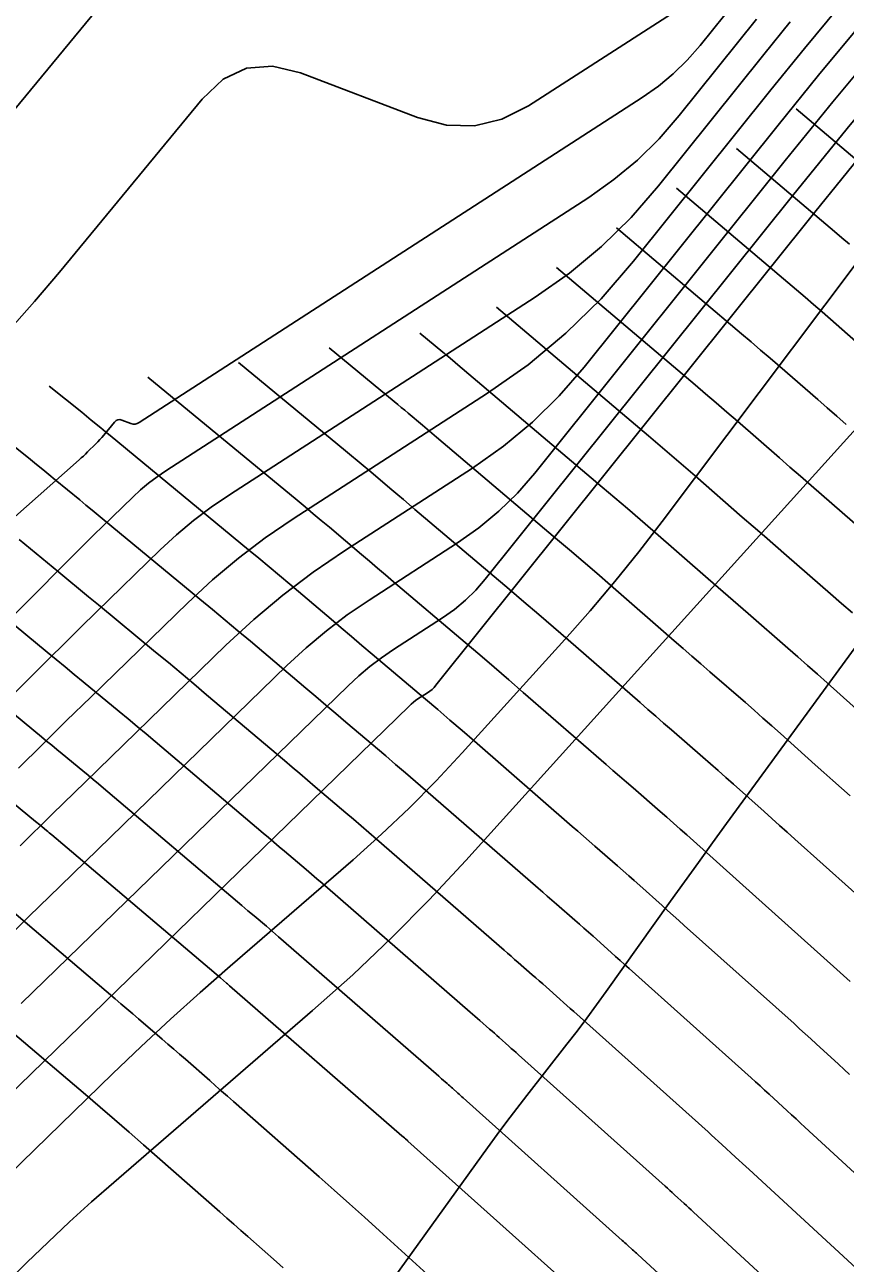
# Model space of a CAD drawing. Extents: x 1005228 to 1008882, y 1883389 to 1885754.
# Drawn here: x 1007831.6 to 1007867.2, y 1884787.6 to 1884841.4 of the extents above; entities that cross this region are included whole.
import ezdxf

# ---------------------------------------------------------------- set-up
doc = ezdxf.new("R2010")
doc.units = 0
for name, color, linetype in [('ATDIMS', 7, 'Continuous'), ('C-ANNO-NOTE', 7, 'Continuous'), ('S_BRIDGE', 7, 'Continuous'), ('TSOBSTACLE', 7, 'Continuous')]:
    doc.layers.add(name, color=color, linetype=linetype)

msp = doc.modelspace()

# ---------------------------------------------------------------- linework, layer by layer
at = {"layer": 'ATDIMS'}
for points in [[(1007862.497, 1884836.035), (1007866.759, 1884832.424), (1007867.086, 1884832.146), (1007867.413, 1884831.867)], [(1007848.727, 1884828.012), (1007849.732, 1884827.184), (1007849.787, 1884827.139), (1007849.841, 1884827.094), (1007849.895, 1884827.048), (1007849.949, 1884827.003), (1007850.273, 1884826.728), (1007850.381, 1884826.637), (1007856.659, 1884821.32), (1007857.211, 1884820.85), (1007857.762, 1884820.379), (1007858.311, 1884819.906), (1007858.859, 1884819.43), (1007861.275, 1884817.327), (1007861.707, 1884816.951), (1007862.14, 1884816.575), (1007862.572, 1884816.198), (1007863.005, 1884815.822), (1007864.74, 1884814.313), (1007865.169, 1884813.939), (1007865.597, 1884813.563), (1007866.024, 1884813.185), (1007866.449, 1884812.806), (1007868.148, 1884811.288)], [(1007828.126, 1884825.455), (1007831.799, 1884822.511), (1007832.069, 1884822.294), (1007832.338, 1884822.076), (1007832.607, 1884821.857), (1007832.874, 1884821.637), (1007833.943, 1884820.756), (1007834.21, 1884820.536), (1007834.478, 1884820.316), (1007834.745, 1884820.095), (1007835.012, 1884819.875), (1007839.168, 1884816.45), (1007839.72, 1884815.994), (1007840.269, 1884815.536), (1007840.817, 1884815.077), (1007841.364, 1884814.615), (1007843.77, 1884812.577), (1007844.205, 1884812.209), (1007844.639, 1884811.841), (1007845.074, 1884811.473), (1007845.508, 1884811.104), (1007847.247, 1884809.632), (1007847.681, 1884809.263), (1007848.114, 1884808.893), (1007848.545, 1884808.521), (1007848.975, 1884808.148), (1007853.876, 1884803.882), (1007854.075, 1884803.708), (1007854.275, 1884803.535), (1007854.474, 1884803.361), (1007854.674, 1884803.187), (1007855.474, 1884802.491), (1007855.672, 1884802.318), (1007855.87, 1884802.145), (1007856.066, 1884801.971), (1007856.263, 1884801.796), (1007857.046, 1884801.096), (1007857.242, 1884800.92), (1007857.438, 1884800.745), (1007857.634, 1884800.57), (1007857.83, 1884800.395), (1007863.135, 1884795.644), (1007863.332, 1884795.467), (1007863.529, 1884795.289), (1007863.725, 1884795.111), (1007863.92, 1884794.932), (1007864.7, 1884794.216), (1007864.895, 1884794.037), (1007865.09, 1884793.858), (1007865.285, 1884793.679), (1007865.48, 1884793.5), (1007870.711, 1884788.69)], [(1007830.788, 1884803.068), (1007835.482, 1884799.071), (1007835.737, 1884798.853), (1007835.993, 1884798.636), (1007836.248, 1884798.418), (1007836.504, 1884798.201), (1007837.525, 1884797.331), (1007837.78, 1884797.113), (1007838.034, 1884796.894), (1007838.288, 1884796.674), (1007838.54, 1884796.453), (1007839.594, 1884795.526), (1007839.854, 1884795.298), (1007840.113, 1884795.07), (1007840.373, 1884794.842), (1007840.633, 1884794.613), (1007844.35, 1884791.346), (1007845.012, 1884790.762), (1007845.671, 1884790.175), (1007846.328, 1884789.586), (1007846.983, 1884788.994), (1007850.329, 1884785.955)]]:
    msp.add_lwpolyline(points, dxfattribs=at)
at = {"layer": 'C-ANNO-NOTE'}
for points in [[(1007856.628, 1884870.154), (1007856.122, 1884868.437), (1007855.808, 1884866.696), (1007855.685, 1884864.931), (1007855.752, 1884863.142), (1007856.482, 1884855.088), (1007856.43, 1884853.947), (1007856.024, 1884853.271), (1007855.264, 1884853.063), (1007854.151, 1884853.321), (1007848.99, 1884855.285), (1007847.751, 1884855.582), (1007846.615, 1884855.489), (1007845.582, 1884855.008), (1007844.652, 1884854.137), (1007831.128, 1884837.735)], [(1007831.401, 1884798.876), (1007845.61, 1884812.682), (1007846.075, 1884813.112), (1007846.56, 1884813.517), (1007847.063, 1884813.898), (1007847.587, 1884814.255), (1007849.719, 1884815.632), (1007850.235, 1884815.995), (1007850.717, 1884816.396), (1007851.165, 1884816.835), (1007851.579, 1884817.311), (1007864.938, 1884833.969), (1007867.312, 1884836.898), (1007869.716, 1884839.802), (1007872.15, 1884842.68), (1007874.614, 1884845.533), (1007889.616, 1884862.718)], [(1007889.512, 1884860.767), (1007875.476, 1884844.688), (1007873.041, 1884841.868), (1007870.635, 1884839.024), (1007868.259, 1884836.155), (1007865.914, 1884833.26), (1007849.43, 1884812.705), (1007849.349, 1884812.612), (1007849.262, 1884812.526), (1007849.168, 1884812.448), (1007849.067, 1884812.377), (1007848.651, 1884812.108), (1007848.549, 1884812.039), (1007848.45, 1884811.965), (1007848.356, 1884811.885), (1007848.265, 1884811.801), (1007829.709, 1884793.773)], [(1007885.96, 1884860.443), (1007885.332, 1884859.643), (1007873.056, 1884845.58), (1007870.909, 1884843.095), (1007868.788, 1884840.587), (1007866.694, 1884838.057), (1007864.625, 1884835.506), (1007853.729, 1884821.917), (1007852.981, 1884821.057), (1007852.173, 1884820.266), (1007851.303, 1884819.542), (1007850.371, 1884818.887), (1007846.523, 1884816.401), (1007845.578, 1884815.758), (1007844.669, 1884815.07), (1007843.795, 1884814.338), (1007842.955, 1884813.562), (1007833.093, 1884803.979), (1007831.737, 1884802.657), (1007830.388, 1884801.329)], [(1007863.063, 1884843.187), (1007860.919, 1884840.512), (1007860.36, 1884839.869), (1007859.755, 1884839.277), (1007859.104, 1884838.735), (1007858.407, 1884838.245), (1007836.533, 1884824.117), (1007836.445, 1884824.073), (1007836.355, 1884824.051), (1007836.262, 1884824.053), (1007836.167, 1884824.079), (1007835.781, 1884824.225), (1007835.689, 1884824.247), (1007835.604, 1884824.241), (1007835.527, 1884824.205), (1007835.457, 1884824.14), (1007834.987, 1884823.569), (1007834.905, 1884823.472), (1007834.821, 1884823.378), (1007834.735, 1884823.286), (1007834.646, 1884823.197), (1007834.286, 1884822.842), (1007834.196, 1884822.754), (1007834.104, 1884822.667), (1007834.011, 1884822.582), (1007833.917, 1884822.497), (1007809.731, 1884801.088)], [(1007831.281, 1884809.098), (1007832.325, 1884810.135), (1007833.373, 1884811.166), (1007834.425, 1884812.193), (1007838.644, 1884816.293), (1007839.722, 1884817.289), (1007840.844, 1884818.229), (1007842.012, 1884819.112), (1007843.225, 1884819.938), (1007851.675, 1884825.397), (1007853.438, 1884826.637), (1007855.084, 1884828.005), (1007856.614, 1884829.503), (1007858.027, 1884831.129), (1007864.001, 1884838.578), (1007865.457, 1884840.375), (1007866.933, 1884842.157)], [(1007813.009, 1884797.565), (1007833.603, 1884818.291), (1007833.929, 1884818.618), (1007834.258, 1884818.944), (1007834.587, 1884819.269), (1007834.919, 1884819.592), (1007836.246, 1884820.882), (1007836.585, 1884821.195), (1007836.938, 1884821.491), (1007837.305, 1884821.769), (1007837.687, 1884822.029), (1007856.081, 1884833.909), (1007857.173, 1884834.677), (1007858.192, 1884835.525), (1007859.14, 1884836.453), (1007860.016, 1884837.461), (1007863.376, 1884841.65)], [(1007864.839, 1884841.534), (1007863.688, 1884840.114), (1007859.114, 1884834.409), (1007857.921, 1884833.037), (1007856.63, 1884831.774), (1007855.241, 1884830.619), (1007853.755, 1884829.573), (1007840.456, 1884820.983), (1007839.659, 1884820.44), (1007838.891, 1884819.86), (1007838.153, 1884819.242), (1007837.445, 1884818.587), (1007834.672, 1884815.893), (1007833.98, 1884815.218), (1007833.291, 1884814.539), (1007832.605, 1884813.858), (1007831.923, 1884813.174), (1007816.224, 1884797.374)], [(1007870.567, 1884834.829), (1007859.267, 1884819.817), (1007858.253, 1884818.501), (1007857.21, 1884817.208), (1007856.138, 1884815.939), (1007855.037, 1884814.694), (1007850.576, 1884809.761), (1007849.443, 1884808.546), (1007848.275, 1884807.368), (1007847.07, 1884806.226), (1007845.83, 1884805.12), (1007840.478, 1884800.494), (1007839.175, 1884799.352), (1007837.889, 1884798.19), (1007836.62, 1884797.01), (1007835.369, 1884795.812), (1007828.018, 1884788.67)]]:
    msp.add_lwpolyline(points, dxfattribs=at)
at = {"layer": 'S_BRIDGE'}
for points in [[(1007885.851, 1884867.926), (1007884.023, 1884861.929), (1007883.495, 1884860.469), (1007882.823, 1884859.089), (1007882.007, 1884857.789), (1007881.048, 1884856.568), (1007871.497, 1884845.627), (1007869.668, 1884843.509), (1007867.86, 1884841.372), (1007866.075, 1884839.216), (1007864.313, 1884837.042), (1007855.878, 1884826.523), (1007854.797, 1884825.28), (1007853.628, 1884824.136), (1007852.37, 1884823.089), (1007851.023, 1884822.142), (1007845.459, 1884818.547), (1007844.093, 1884817.617), (1007842.778, 1884816.623), (1007841.514, 1884815.564), (1007840.301, 1884814.442), (1007834.179, 1884808.494), (1007832.765, 1884807.115), (1007831.358, 1884805.73)], [(1007860.733, 1884842.581), (1007853.464, 1884837.886), (1007852.304, 1884837.3), (1007851.113, 1884837.02), (1007849.889, 1884837.046), (1007848.632, 1884837.378), (1007843.543, 1884839.315), (1007842.322, 1884839.607), (1007841.202, 1884839.516), (1007840.183, 1884839.041), (1007839.267, 1884838.182), (1007833.057, 1884830.652), (1007831.981, 1884829.381), (1007830.873, 1884828.139)], [(1007867.836, 1884824.002), (1007850.734, 1884805.089), (1007849.143, 1884803.384), (1007847.503, 1884801.729), (1007845.812, 1884800.126), (1007844.071, 1884798.575), (1007835.425, 1884791.102), (1007834.457, 1884790.252), (1007833.504, 1884789.388), (1007832.565, 1884788.508), (1007831.639, 1884787.614), (1007827.67, 1884783.716)], [(1007838.65, 1884774.505), (1007851.674, 1884792.602), (1007852.092, 1884793.177), (1007852.516, 1884793.747), (1007852.945, 1884794.313), (1007853.38, 1884794.875), (1007855.132, 1884797.113), (1007855.567, 1884797.675), (1007855.995, 1884798.242), (1007856.418, 1884798.813), (1007856.833, 1884799.389), (1007859.634, 1884803.317), (1007860.24, 1884804.163), (1007860.848, 1884805.008), (1007861.458, 1884805.851), (1007862.071, 1884806.692), (1007868.921, 1884816.067)]]:
    msp.add_lwpolyline(points, dxfattribs=at)
at = {"layer": 'TSOBSTACLE'}
for points in [[(1007865.104, 1884837.758), (1007868.779, 1884834.645)], [(1007859.89, 1884834.311), (1007864.739, 1884830.203), (1007865.111, 1884829.887), (1007865.482, 1884829.569), (1007865.852, 1884829.251), (1007866.221, 1884828.931), (1007867.695, 1884827.648)], [(1007857.282, 1884832.587), (1007862.719, 1884827.982), (1007863.136, 1884827.628), (1007863.552, 1884827.272), (1007863.967, 1884826.914), (1007864.381, 1884826.556), (1007866.033, 1884825.118), (1007866.446, 1884824.758), (1007866.859, 1884824.399), (1007867.272, 1884824.039)], [(1007868.446, 1884819.042), (1007866.201, 1884820.994), (1007865.743, 1884821.392), (1007865.286, 1884821.791), (1007864.828, 1884822.189), (1007864.37, 1884822.587), (1007862.54, 1884824.181), (1007862.082, 1884824.578), (1007861.622, 1884824.974), (1007861.161, 1884825.369), (1007860.699, 1884825.761), (1007854.675, 1884830.864)], [(1007852.068, 1884829.14), (1007858.679, 1884823.541), (1007859.186, 1884823.109), (1007859.692, 1884822.676), (1007860.197, 1884822.242), (1007860.699, 1884821.806), (1007862.755, 1884820.016), (1007863.234, 1884819.599), (1007863.713, 1884819.183), (1007864.192, 1884818.766), (1007864.671, 1884818.349), (1007866.593, 1884816.677), (1007867.069, 1884816.263), (1007867.543, 1884815.846)], [(1007867.443, 1884807.894), (1007867.064, 1884808.233), (1007866.685, 1884808.572), (1007866.307, 1884808.911), (1007865.928, 1884809.249), (1007864.412, 1884810.604), (1007864.032, 1884810.942), (1007863.652, 1884811.279), (1007863.27, 1884811.615), (1007862.887, 1884811.949), (1007861.338, 1884813.295), (1007860.953, 1884813.631), (1007860.567, 1884813.967), (1007860.181, 1884814.302), (1007859.795, 1884814.638), (1007857.018, 1884817.055), (1007856.426, 1884817.569), (1007855.832, 1884818.081), (1007855.236, 1884818.591), (1007854.639, 1884819.099), (1007849.451, 1884823.493), (1007849.147, 1884823.751), (1007848.842, 1884824.009), (1007848.232, 1884824.525), (1007848.08, 1884824.654), (1007847.927, 1884824.782), (1007847.773, 1884824.91), (1007847.619, 1884825.037), (1007844.784, 1884827.374)], [(1007840.841, 1884826.736), (1007845.507, 1884822.891), (1007845.76, 1884822.681), (1007846.012, 1884822.471), (1007846.264, 1884822.26), (1007846.515, 1884822.048), (1007847.518, 1884821.198), (1007847.769, 1884820.986), (1007848.02, 1884820.773), (1007848.27, 1884820.561), (1007848.521, 1884820.348), (1007852.619, 1884816.878), (1007853.261, 1884816.332), (1007853.902, 1884815.783), (1007854.541, 1884815.233), (1007855.178, 1884814.68), (1007858.315, 1884811.949), (1007858.654, 1884811.654), (1007858.994, 1884811.359), (1007859.333, 1884811.063), (1007859.672, 1884810.768), (1007861.034, 1884809.584), (1007861.37, 1884809.291), (1007861.706, 1884808.996), (1007862.041, 1884808.699), (1007862.375, 1884808.402), (1007863.707, 1884807.211), (1007864.04, 1884806.913), (1007864.374, 1884806.615), (1007864.707, 1884806.317), (1007865.04, 1884806.019), (1007868.739, 1884802.706)], [(1007832.613, 1884825.703), (1007834.029, 1884824.569), (1007834.133, 1884824.485), (1007834.237, 1884824.401), (1007834.34, 1884824.317), (1007834.443, 1884824.232), (1007834.855, 1884823.892), (1007835.061, 1884823.723), (1007835.267, 1884823.553), (1007841.281, 1884818.597), (1007841.733, 1884818.223), (1007842.184, 1884817.848), (1007842.633, 1884817.471), (1007843.081, 1884817.093), (1007844.871, 1884815.576), (1007845.319, 1884815.197), (1007845.766, 1884814.818), (1007846.214, 1884814.439), (1007846.661, 1884814.06), (1007848.976, 1884812.099), (1007849.51, 1884811.645), (1007850.043, 1884811.189), (1007850.574, 1884810.732), (1007851.104, 1884810.272), (1007855.356, 1884806.571), (1007855.602, 1884806.357), (1007855.848, 1884806.143), (1007856.094, 1884805.928), (1007856.34, 1884805.714), (1007857.327, 1884804.856), (1007857.572, 1884804.642), (1007857.815, 1884804.429), (1007858.058, 1884804.214), (1007858.3, 1884803.998), (1007859.267, 1884803.134), (1007859.508, 1884802.918), (1007859.75, 1884802.702), (1007859.992, 1884802.486), (1007860.233, 1884802.269), (1007865.003, 1884797.998), (1007865.247, 1884797.779), (1007865.49, 1884797.559), (1007865.732, 1884797.339), (1007865.974, 1884797.118), (1007866.94, 1884796.231), (1007867.181, 1884796.01), (1007867.423, 1884795.788)], [(1007867.451, 1884799.829), (1007867.162, 1884800.091), (1007866.871, 1884800.352), (1007862.636, 1884804.144), (1007862.349, 1884804.401), (1007862.062, 1884804.658), (1007861.774, 1884804.916), (1007861.487, 1884805.172), (1007860.337, 1884806.2), (1007860.049, 1884806.457), (1007859.761, 1884806.712), (1007859.471, 1884806.967), (1007859.181, 1884807.22), (1007858.006, 1884808.241), (1007857.713, 1884808.496), (1007857.421, 1884808.751), (1007857.128, 1884809.005), (1007856.835, 1884809.26), (1007853.232, 1884812.397), (1007852.603, 1884812.943), (1007851.972, 1884813.486), (1007851.34, 1884814.027), (1007850.705, 1884814.567), (1007847.591, 1884817.204), (1007847.242, 1884817.5), (1007846.893, 1884817.796), (1007846.544, 1884818.092), (1007846.195, 1884818.387), (1007844.798, 1884819.57), (1007844.449, 1884819.865), (1007844.098, 1884820.159), (1007843.746, 1884820.452), (1007843.394, 1884820.744), (1007836.898, 1884826.097)], [(1007868.828, 1884786.347), (1007863.055, 1884791.655), (1007862.907, 1884791.792), (1007862.758, 1884791.928), (1007862.609, 1884792.065), (1007862.461, 1884792.201), (1007861.866, 1884792.747), (1007861.717, 1884792.884), (1007861.567, 1884793.019), (1007861.417, 1884793.155), (1007861.267, 1884793.29), (1007855.426, 1884798.52), (1007855.276, 1884798.654), (1007855.126, 1884798.789), (1007854.976, 1884798.923), (1007854.826, 1884799.057), (1007854.225, 1884799.594), (1007854.075, 1884799.728), (1007853.924, 1884799.861), (1007853.773, 1884799.994), (1007853.621, 1884800.127), (1007853.007, 1884800.66), (1007852.855, 1884800.793), (1007852.702, 1884800.927), (1007852.549, 1884801.06), (1007852.396, 1884801.193), (1007846.847, 1884806.023), (1007846.516, 1884806.31), (1007846.184, 1884806.596), (1007845.852, 1884806.881), (1007845.518, 1884807.164), (1007844.181, 1884808.297), (1007843.847, 1884808.58), (1007843.512, 1884808.863), (1007843.178, 1884809.146), (1007842.844, 1884809.429), (1007839.462, 1884812.294), (1007838.91, 1884812.761), (1007838.356, 1884813.225), (1007837.8, 1884813.688), (1007837.243, 1884814.149), (1007834.757, 1884816.197), (1007834.326, 1884816.553), (1007833.894, 1884816.908), (1007833.463, 1884817.264), (1007833.031, 1884817.62), (1007831.305, 1884819.042)], [(1007829.736, 1884816.448), (1007832.527, 1884814.147), (1007832.919, 1884813.824), (1007833.311, 1884813.501), (1007833.702, 1884813.178), (1007834.094, 1884812.856), (1007835.661, 1884811.564), (1007836.053, 1884811.241), (1007836.443, 1884810.916), (1007836.832, 1884810.59), (1007837.22, 1884810.262), (1007841.918, 1884806.282), (1007842.152, 1884806.084), (1007842.386, 1884805.886), (1007842.619, 1884805.688), (1007842.853, 1884805.489), (1007843.789, 1884804.697), (1007844.022, 1884804.499), (1007844.255, 1884804.299), (1007844.487, 1884804.099), (1007844.719, 1884803.898), (1007850.916, 1884798.504), (1007851.022, 1884798.411), (1007851.129, 1884798.318), (1007851.235, 1884798.226), (1007851.341, 1884798.134), (1007851.768, 1884797.762), (1007851.873, 1884797.67), (1007851.979, 1884797.578), (1007852.084, 1884797.485), (1007852.188, 1884797.392), (1007852.606, 1884797.019), (1007852.71, 1884796.925), (1007852.815, 1884796.832), (1007852.919, 1884796.739), (1007853.023, 1884796.645), (1007859.399, 1884790.936), (1007859.503, 1884790.843), (1007859.606, 1884790.749), (1007859.709, 1884790.656), (1007859.811, 1884790.562), (1007860.221, 1884790.186), (1007860.323, 1884790.092), (1007860.426, 1884789.998), (1007860.528, 1884789.904), (1007860.63, 1884789.81), (1007866.944, 1884784.004)], [(1007827.575, 1884814.341), (1007832.276, 1884810.466), (1007832.502, 1884810.28), (1007832.727, 1884810.094), (1007832.953, 1884809.908), (1007833.178, 1884809.722), (1007834.08, 1884808.979), (1007834.305, 1884808.793), (1007834.53, 1884808.606), (1007834.754, 1884808.418), (1007834.977, 1884808.23), (1007840.992, 1884803.134), (1007841.259, 1884802.908), (1007841.526, 1884802.682), (1007842.06, 1884802.23), (1007842.193, 1884802.116), (1007842.326, 1884802.003), (1007842.458, 1884801.888), (1007842.591, 1884801.774), (1007849.436, 1884795.814), (1007849.556, 1884795.71), (1007849.675, 1884795.607), (1007849.915, 1884795.398), (1007849.974, 1884795.346), (1007850.033, 1884795.294), (1007850.092, 1884795.242), (1007850.151, 1884795.19), (1007850.385, 1884794.98), (1007850.444, 1884794.928), (1007850.503, 1884794.875), (1007850.561, 1884794.823), (1007850.62, 1884794.77), (1007857.531, 1884788.581), (1007857.588, 1884788.531), (1007857.644, 1884788.48), (1007857.701, 1884788.428), (1007857.757, 1884788.377), (1007857.981, 1884788.171), (1007858.037, 1884788.12), (1007858.093, 1884788.068), (1007858.149, 1884788.017), (1007858.205, 1884787.965), (1007865.061, 1884781.661)], [(1007824.996, 1884812.579), (1007832.025, 1884806.785), (1007832.203, 1884806.638), (1007832.499, 1884806.394), (1007832.558, 1884806.345), (1007832.617, 1884806.296), (1007832.676, 1884806.247), (1007832.734, 1884806.197), (1007840.066, 1884799.987), (1007840.198, 1884799.874), (1007840.331, 1884799.762), (1007840.364, 1884799.734), (1007840.397, 1884799.706), (1007840.43, 1884799.678), (1007840.462, 1884799.649), (1007847.956, 1884793.125), (1007848.009, 1884793.08), (1007848.062, 1884793.034), (1007848.075, 1884793.022), (1007848.088, 1884793.011), (1007848.101, 1884792.999), (1007848.114, 1884792.988), (1007848.204, 1884792.907), (1007848.217, 1884792.896), (1007855.663, 1884786.227)], [(1007842.79, 1884787.391), (1007842.5, 1884787.647), (1007841.251, 1884788.745), (1007840.946, 1884789.013), (1007840.641, 1884789.281), (1007840.335, 1884789.55), (1007840.03, 1884789.818), (1007836.719, 1884792.728), (1007836.09, 1884793.279), (1007835.458, 1884793.828), (1007834.825, 1884794.373), (1007834.19, 1884794.917), (1007831.027, 1884797.61)]]:
    msp.add_lwpolyline(points, dxfattribs=at)

doc.saveas('drawing.dxf')
